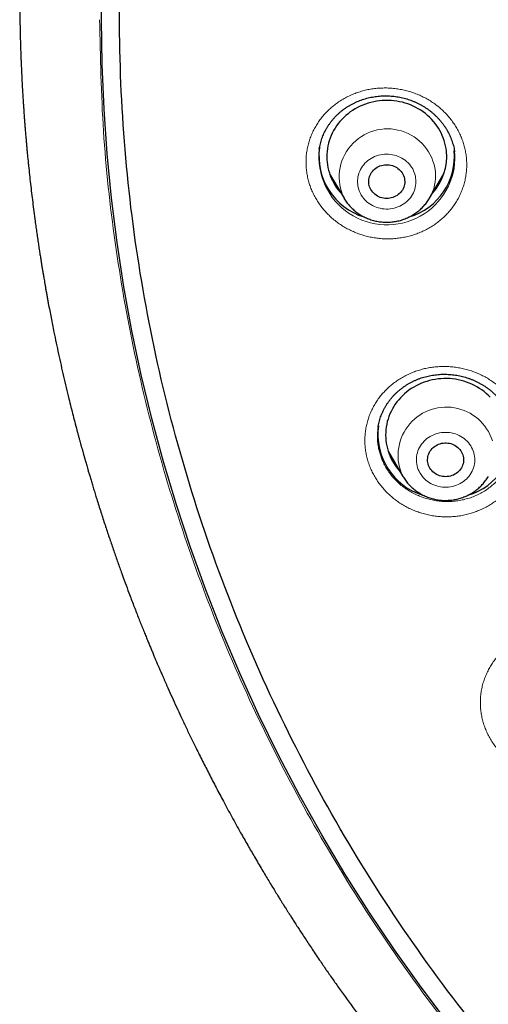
# Model space of a CAD drawing. Header units: millimetres. Extents: x 8 to 436, y 12 to 764.
# Tile 463 of 656: x 185 to 196, y 685 to 710. Entities that reach past the tile are written whole.
import ezdxf

# ---------------------------------------------------------------- set-up
doc = ezdxf.new("R2010")
doc.units = ezdxf.units.MM

msp = doc.modelspace()

# ---------------------------------------------------------------- linework, layer by layer
at = {"color": 7, "linetype": 'Continuous', "lineweight": 30}
for p, q in [((191.999, 706.718), (191.998, 706.714)), ((195.382, 706.65), (195.382, 706.654)), ((192.256, 706.096), (192.616, 705.487)), ((194.755, 705.487), (195.115, 706.096)), ((194.755, 705.487), (194.754, 705.485)), ((193.729, 699.141), (194.088, 698.531))]:
    msp.add_line(p, q, dxfattribs=at)
at = {"color": 252, "linetype": 'Continuous', "lineweight": 0}
for p, q in [((195.393, 706.58), (195.382, 706.65)), ((192.429, 705.804), (192.359, 705.869)), ((194.754, 705.485), (194.738, 705.458)), ((193.9, 698.85), (193.831, 698.914))]:
    msp.add_line(p, q, dxfattribs=at)
at = {"color": 7, "linetype": 'Continuous', "lineweight": 30, "flags": 128}
for points in [[(195.23, 684.847), (194.543, 685.76), (193.882, 686.69), (193.248, 687.635), (192.639, 688.596), (192.058, 689.572), (191.504, 690.561), (190.977, 691.564), (190.479, 692.579), (190.01, 693.607), (189.569, 694.645), (189.157, 695.694), (188.774, 696.753), (188.422, 697.821), (188.099, 698.897), (187.806, 699.981), (187.543, 701.071), (187.311, 702.168), (187.11, 703.27), (186.939, 704.376), (186.799, 705.486), (186.69, 706.6), (186.612, 707.716), (186.566, 708.833), (186.55, 709.951), (186.566, 711.069)], [(195.178, 706.663), (195.169, 706.73), (195.157, 706.797), (195.141, 706.864), (195.122, 706.93), (195.1, 706.994), (195.074, 707.058), (195.045, 707.12), (195.013, 707.181), (194.977, 707.241), (194.939, 707.299), (194.898, 707.355), (194.853, 707.409), (194.807, 707.461), (194.757, 707.511), (194.705, 707.558), (194.651, 707.603), (194.594, 707.646), (194.536, 707.686), (194.475, 707.723), (194.412, 707.757), (194.348, 707.789), (194.282, 707.818), (194.215, 707.843), (194.147, 707.866), (194.077, 707.885), (194.007, 707.901), (193.936, 707.914), (193.864, 707.924), (193.792, 707.93), (193.719, 707.934), (193.647, 707.934), (193.574, 707.93), (193.502, 707.923), (193.431, 707.913), (193.359, 707.9), (193.289, 707.884), (193.22, 707.864), (193.151, 707.842), (193.084, 707.816), (193.019, 707.787), (192.954, 707.755), (192.892, 707.721), (192.831, 707.683), (192.773, 707.643), (192.716, 707.6), (192.662, 707.555), (192.61, 707.507), (192.561, 707.458), (192.514, 707.405), (192.471, 707.351), (192.429, 707.295), (192.391, 707.237), (192.356, 707.178), (192.324, 707.116), (192.295, 707.054), (192.27, 706.99), (192.247, 706.925), (192.228, 706.86), (192.213, 706.793), (192.201, 706.726), (192.192, 706.658), (192.187, 706.59), (192.185, 706.522), (192.187, 706.454), (192.193, 706.386), (192.201, 706.319), (192.214, 706.252), (192.23, 706.185), (192.249, 706.119), (192.271, 706.055), (192.297, 705.991), (192.326, 705.929), (192.358, 705.867), (192.394, 705.808), (192.432, 705.75), (192.473, 705.694), (192.517, 705.64), (192.541, 705.613)], [(194.133, 705.943), (194.135, 705.906), (194.134, 705.869), (194.129, 705.832), (194.121, 705.795), (194.109, 705.759), (194.094, 705.725), (194.076, 705.691), (194.054, 705.66), (194.03, 705.63), (194.003, 705.603), (193.974, 705.577), (193.942, 705.555), (193.908, 705.535), (193.873, 705.518), (193.836, 705.504), (193.798, 705.493), (193.759, 705.485), (193.72, 705.48), (193.68, 705.479), (193.64, 705.481), (193.601, 705.487), (193.562, 705.495), (193.524, 705.507), (193.488, 705.522), (193.453, 705.54), (193.42, 705.561), (193.389, 705.584), (193.36, 705.61), (193.334, 705.638), (193.31, 705.668), (193.29, 705.701), (193.272, 705.734), (193.258, 705.769), (193.247, 705.805), (193.24, 705.842), (193.236, 705.879), (193.236, 705.917), (193.239, 705.954), (193.245, 705.991), (193.255, 706.027), (193.269, 706.062), (193.286, 706.096), (193.305, 706.129), (193.328, 706.159), (193.354, 706.188), (193.382, 706.214), (193.413, 706.238), (193.445, 706.26), (193.48, 706.278), (193.516, 706.294), (193.554, 706.306), (193.592, 706.316), (193.631, 706.322), (193.671, 706.325), (193.711, 706.324), (193.75, 706.32), (193.79, 706.313), (193.828, 706.303), (193.865, 706.29), (193.901, 706.273), (193.935, 706.254), (193.967, 706.232), (193.997, 706.207), (194.024, 706.18), (194.049, 706.151), (194.071, 706.12), (194.09, 706.087), (194.106, 706.052), (194.118, 706.017), (194.128, 705.98), (194.133, 705.943)], [(196.276, 700.508), (196.226, 700.558), (196.174, 700.605), (196.12, 700.65), (196.063, 700.692), (196.004, 700.732), (195.943, 700.769), (195.881, 700.804), (195.816, 700.835), (195.751, 700.863), (195.683, 700.889), (195.615, 700.911), (195.545, 700.93), (195.475, 700.946), (195.404, 700.959), (195.332, 700.969), (195.26, 700.975), (195.187, 700.978), (195.115, 700.977), (195.042, 700.974), (194.97, 700.967), (194.899, 700.957), (194.827, 700.943), (194.757, 700.927), (194.688, 700.907), (194.62, 700.884), (194.553, 700.858), (194.487, 700.829), (194.423, 700.797), (194.361, 700.763), (194.3, 700.725), (194.242, 700.685), (194.185, 700.642), (194.131, 700.596), (194.08, 700.549), (194.031, 700.498), (193.984, 700.446), (193.94, 700.392), (193.899, 700.336), (193.861, 700.278), (193.826, 700.218), (193.795, 700.157), (193.766, 700.094), (193.741, 700.03), (193.718, 699.965), (193.7, 699.9), (193.684, 699.833), (193.673, 699.766), (193.664, 699.698), (193.659, 699.63), (193.658, 699.562), (193.66, 699.494), (193.665, 699.426), (193.675, 699.359), (193.687, 699.291), (193.703, 699.225), (193.722, 699.159), (193.745, 699.095), (193.771, 699.031), (193.8, 698.969), (193.833, 698.908), (193.868, 698.848), (193.907, 698.791), (193.948, 698.735), (193.993, 698.681), (194.013, 698.657)], [(195.588, 699.069), (195.598, 699.033), (195.605, 698.996), (195.608, 698.958), (195.607, 698.921), (195.603, 698.884), (195.595, 698.847), (195.584, 698.811), (195.57, 698.776), (195.552, 698.743), (195.532, 698.711), (195.508, 698.681), (195.482, 698.652), (195.453, 698.627), (195.422, 698.603), (195.388, 698.583), (195.353, 698.565), (195.317, 698.55), (195.279, 698.539), (195.24, 698.53), (195.201, 698.525), (195.161, 698.523), (195.121, 698.525), (195.082, 698.529), (195.043, 698.537), (195.005, 698.548), (194.968, 698.563), (194.933, 698.58), (194.899, 698.6), (194.868, 698.623), (194.838, 698.648), (194.812, 698.676), (194.787, 698.706), (194.766, 698.738), (194.748, 698.771), (194.733, 698.806), (194.722, 698.841), (194.714, 698.878), (194.709, 698.915), (194.708, 698.953), (194.71, 698.99), (194.716, 699.027), (194.725, 699.063), (194.738, 699.099), (194.754, 699.133), (194.773, 699.166), (194.795, 699.197), (194.82, 699.226), (194.848, 699.253), (194.878, 699.277), (194.91, 699.299), (194.945, 699.318), (194.98, 699.335), (195.018, 699.348), (195.056, 699.358), (195.095, 699.365), (195.135, 699.368), (195.175, 699.369), (195.214, 699.366), (195.254, 699.359), (195.292, 699.35), (195.329, 699.337), (195.366, 699.321), (195.4, 699.302), (195.433, 699.281), (195.463, 699.257), (195.491, 699.23), (195.516, 699.201), (195.539, 699.171), (195.559, 699.138), (195.575, 699.104), (195.588, 699.069)]]:
    msp.add_lwpolyline(points, dxfattribs=at)
at = {"color": 252, "linetype": 'Continuous', "lineweight": 0, "flags": 128}
for points in [[(192.958, 705.835), (192.965, 705.788), (192.975, 705.741), (192.989, 705.696), (193.006, 705.651), (193.026, 705.607), (193.049, 705.565), (193.075, 705.525), (193.104, 705.486), (193.136, 705.45), (193.171, 705.415), (193.208, 705.383), (193.247, 705.353), (193.288, 705.326), (193.331, 705.302), (193.376, 705.28), (193.423, 705.261), (193.47, 705.246), (193.519, 705.234), (193.568, 705.224), (193.618, 705.218), (193.669, 705.216), (193.719, 705.216), (193.77, 705.22), (193.819, 705.227), (193.869, 705.238), (193.917, 705.251), (193.964, 705.268), (194.01, 705.287), (194.054, 705.31), (194.097, 705.335), (194.138, 705.363), (194.176, 705.394), (194.212, 705.427), (194.246, 705.462), (194.277, 705.499), (194.305, 705.539), (194.33, 705.58), (194.352, 705.622), (194.371, 705.666), (194.387, 705.711), (194.399, 705.757), (194.408, 705.804), (194.414, 705.851), (194.416, 705.898), (194.414, 705.946), (194.409, 705.993), (194.401, 706.04), (194.389, 706.086), (194.374, 706.131), (194.356, 706.175), (194.334, 706.218), (194.309, 706.259), (194.282, 706.299), (194.251, 706.336), (194.218, 706.372), (194.182, 706.405), (194.144, 706.436), (194.104, 706.465), (194.061, 706.491), (194.017, 706.513), (193.971, 706.534), (193.924, 706.551), (193.876, 706.565), (193.827, 706.575), (193.777, 706.583), (193.727, 706.587), (193.677, 706.588), (193.626, 706.586), (193.576, 706.581), (193.527, 706.572), (193.478, 706.56), (193.43, 706.545), (193.383, 706.527), (193.338, 706.506), (193.295, 706.482), (193.253, 706.455), (193.214, 706.426), (193.176, 706.394), (193.141, 706.36), (193.109, 706.324), (193.079, 706.285), (193.053, 706.245), (193.029, 706.203), (193.008, 706.16), (192.991, 706.115), (192.977, 706.07), (192.966, 706.024), (192.959, 705.977), (192.956, 705.929), (192.955, 705.882), (192.958, 705.835)], [(194.459, 698.747), (194.475, 698.702), (194.495, 698.658), (194.517, 698.616), (194.543, 698.575), (194.572, 698.536), (194.603, 698.499), (194.637, 698.464), (194.674, 698.432), (194.713, 698.402), (194.754, 698.374), (194.797, 698.349), (194.842, 698.327), (194.888, 698.308), (194.935, 698.292), (194.984, 698.279), (195.033, 698.27), (195.083, 698.263), (195.133, 698.26), (195.184, 698.26), (195.234, 698.263), (195.284, 698.27), (195.333, 698.28), (195.382, 698.293), (195.429, 698.309), (195.475, 698.328), (195.52, 698.35), (195.563, 698.375), (195.604, 698.403), (195.643, 698.433), (195.679, 698.465), (195.713, 698.5), (195.745, 698.537), (195.773, 698.577), (195.799, 698.617), (195.822, 698.66), (195.841, 698.703), (195.857, 698.748), (195.87, 698.794), (195.88, 698.841), (195.886, 698.888), (195.888, 698.935), (195.887, 698.982), (195.883, 699.03), (195.875, 699.076), (195.864, 699.123), (195.849, 699.168), (195.831, 699.212), (195.81, 699.255), (195.786, 699.297), (195.758, 699.337), (195.728, 699.375), (195.696, 699.411), (195.66, 699.444), (195.622, 699.476), (195.582, 699.505), (195.54, 699.531), (195.497, 699.554), (195.451, 699.575), (195.404, 699.592), (195.356, 699.607), (195.307, 699.618), (195.258, 699.626), (195.207, 699.631), (195.157, 699.632), (195.107, 699.631), (195.056, 699.626), (195.007, 699.618), (194.958, 699.606), (194.91, 699.592), (194.863, 699.574), (194.818, 699.554), (194.774, 699.53), (194.732, 699.504), (194.692, 699.475), (194.654, 699.443), (194.619, 699.409), (194.586, 699.373), (194.556, 699.335), (194.529, 699.295), (194.505, 699.254), (194.484, 699.211), (194.466, 699.166), (194.451, 699.121), (194.44, 699.075), (194.433, 699.028), (194.428, 698.981), (194.427, 698.933), (194.43, 698.886), (194.436, 698.839), (194.446, 698.793), (194.459, 698.747)]]:
    msp.add_lwpolyline(points, dxfattribs=at)
at = {"color": 252, "linetype": 'Continuous', "lineweight": 0}
for centre, radius, start, end in [((193.703, 706.013), 1.208, 6.7998, 205.8251), ((193.691, 706.523), 1.703, 173.5681, 1.9168), ((193.816, 706.044), 1.093, 329.3193, 5.8753), ((195.176, 699.056), 1.208, 17.5743, 205.827)]:
    msp.add_arc(centre, radius, start, end, dxfattribs=at)
at = {"color": 7, "linetype": 'Continuous', "lineweight": 30}
for centre, radius, start, end in [((193.581, 706.542), 1.592, 172.3155, 253.1296), ((193.784, 706.547), 1.598, 286.9328, 4.8171), ((193.83, 706.528), 1.355, 317.5461, 5.7207), ((195.054, 699.586), 1.593, 172.3451, 253.0366), ((195.258, 699.589), 1.597, 286.5746, 5.6595)]:
    msp.add_arc(centre, radius, start, end, dxfattribs=at)
for points, knots in [([(228.82, 667.839), (227.618, 667.945), (225.213, 668.158), (221.655, 668.822), (218.163, 669.733), (214.788, 670.9), (211.549, 672.303), (208.463, 673.927), (205.522, 675.774), (202.745, 677.831), (200.147, 680.088), (197.747, 682.528), (195.557, 685.138), (193.592, 687.902), (191.863, 690.802), (190.383, 693.82), (189.158, 696.939), (188.198, 700.138), (187.508, 703.397), (187.093, 706.698), (186.954, 710.019), (187.093, 713.34), (187.508, 716.641), (188.198, 719.901), (189.158, 723.1), (190.383, 726.218), (191.863, 729.236), (193.592, 732.136), (195.557, 734.9), (197.747, 737.51), (200.147, 739.951), (202.745, 742.207), (205.522, 744.265), (208.463, 746.111), (211.549, 747.735), (214.762, 749.127), (218.08, 750.277), (221.484, 751.179), (224.953, 751.828), (228.466, 752.218), (232, 752.349), (235.534, 752.218), (239.047, 751.828), (242.516, 751.179), (245.92, 750.277), (249.238, 749.127), (252.451, 747.735), (255.537, 746.111), (258.478, 744.265), (261.255, 742.207), (263.853, 739.951), (266.253, 737.51), (268.443, 734.9), (270.408, 732.136), (272.137, 729.236), (273.617, 726.218), (274.842, 723.1), (275.802, 719.901), (276.492, 716.641), (276.907, 713.34), (277.046, 710.019), (276.907, 706.698), (276.492, 703.397), (275.802, 700.138), (274.842, 696.939), (273.617, 693.82), (272.137, 690.802), (270.408, 687.902), (268.443, 685.138), (266.253, 682.528), (263.853, 680.088), (261.255, 677.831), (258.478, 675.774), (255.537, 673.927), (252.451, 672.303), (249.212, 670.9), (245.837, 669.733), (242.345, 668.822), (238.787, 668.158), (236.382, 667.945), (235.18, 667.839)], [0, 0, 0, 0, 0.013106, 0.026212, 0.039318, 0.052424, 0.065212, 0.078, 0.090788, 0.103576, 0.116364, 0.129151, 0.141939, 0.154727, 0.167515, 0.180303, 0.193091, 0.205879, 0.218667, 0.231454, 0.244242, 0.25703, 0.269818, 0.282606, 0.295394, 0.308182, 0.32097, 0.333758, 0.346545, 0.359333, 0.372121, 0.384909, 0.397697, 0.410485, 0.423273, 0.436061, 0.448848, 0.461636, 0.474424, 0.487212, 0.5, 0.512788, 0.525576, 0.538364, 0.551152, 0.563939, 0.576727, 0.589515, 0.602303, 0.615091, 0.627879, 0.640667, 0.653455, 0.666242, 0.67903, 0.691818, 0.704606, 0.717394, 0.730182, 0.74297, 0.755758, 0.768546, 0.781333, 0.794121, 0.806909, 0.819697, 0.832485, 0.845273, 0.858061, 0.870849, 0.883636, 0.896424, 0.909212, 0.922, 0.934788, 0.947576, 0.960682, 0.973788, 0.986894, 1, 1, 1, 1]), ([(184.502, 710.809), (184.502, 710.793), (184.502, 710.759), (184.501, 710.704), (184.501, 710.643), (184.501, 710.579), (184.502, 710.511), (184.502, 710.44), (184.502, 710.367), (184.503, 710.297), (184.503, 710.219), (184.504, 710.135), (184.505, 710.046), (184.506, 709.972), (184.507, 709.912), (184.508, 709.866), (184.509, 709.828), (184.51, 709.791), (184.51, 709.751), (184.511, 709.704), (184.513, 709.646), (184.514, 709.576), (184.516, 709.499), (184.518, 709.419), (184.521, 709.34), (184.523, 709.262), (184.526, 709.172), (184.53, 709.07), (184.534, 708.956), (184.539, 708.836), (184.545, 708.707), (184.551, 708.564), (184.559, 708.412), (184.568, 708.251), (184.577, 708.081), (184.587, 707.933), (184.595, 707.812), (184.601, 707.724), (184.606, 707.646), (184.611, 707.577), (184.615, 707.518), (184.619, 707.469), (184.622, 707.429), (184.624, 707.399), (184.626, 707.372), (184.628, 707.344), (184.631, 707.31), (184.634, 707.27), (184.638, 707.223), (184.642, 707.167), (184.648, 707.104), (184.654, 707.033), (184.661, 706.953), (184.668, 706.864), (184.677, 706.765), (184.687, 706.657), (184.698, 706.542), (184.71, 706.42), (184.734, 706.188), (184.771, 705.842), (184.826, 705.382), (184.873, 705.022), (184.908, 704.764), (184.93, 704.611), (184.952, 704.459), (184.974, 704.314), (184.994, 704.179), (185.013, 704.056), (185.029, 703.958), (185.041, 703.881), (185.05, 703.824), (185.059, 703.772), (185.066, 703.726), (185.072, 703.689), (185.077, 703.662), (185.08, 703.644), (185.083, 703.627), (185.086, 703.608), (185.091, 703.579), (185.098, 703.537), (185.107, 703.481), (185.119, 703.414), (185.132, 703.336), (185.148, 703.248), (185.164, 703.154), (185.182, 703.056), (185.2, 702.957), (185.234, 702.772), (185.286, 702.5), (185.37, 702.077), (185.473, 701.587), (185.598, 701.031), (185.72, 700.518), (185.838, 700.052), (185.918, 699.743), (185.971, 699.547), (185.993, 699.465), (186.014, 699.388), (186.033, 699.317), (186.052, 699.249), (186.07, 699.185), (186.087, 699.126), (186.1, 699.078), (186.11, 699.044), (186.116, 699.021), (186.12, 699.006), (186.125, 698.991), (186.13, 698.971), (186.138, 698.943), (186.15, 698.904), (186.163, 698.855), (186.18, 698.798), (186.199, 698.733), (186.221, 698.656), (186.248, 698.565), (186.279, 698.46), (186.313, 698.345), (186.351, 698.222), (186.389, 698.096), (186.45, 697.9), (186.532, 697.641), (186.635, 697.32), (186.739, 697.01), (186.841, 696.711), (186.941, 696.422), (187.041, 696.144), (187.138, 695.876), (187.223, 695.649), (187.294, 695.46), (187.352, 695.308), (187.409, 695.16), (187.465, 695.017), (187.52, 694.878), (187.573, 694.745), (187.625, 694.617), (187.673, 694.498), (187.718, 694.387), (187.76, 694.286), (187.801, 694.188), (187.84, 694.095), (187.876, 694.008), (187.908, 693.933), (187.933, 693.874), (187.953, 693.829), (187.967, 693.795), (187.978, 693.769), (187.988, 693.747), (187.997, 693.725), (188.01, 693.696), (188.025, 693.66), (188.045, 693.616), (188.067, 693.564), (188.093, 693.505), (188.12, 693.442), (188.149, 693.376), (188.179, 693.31), (188.233, 693.188), (188.314, 693.008), (188.423, 692.768), (188.538, 692.521), (188.658, 692.266), (188.784, 692.003), (188.924, 691.718), (189.077, 691.41), (189.244, 691.081), (189.418, 690.745), (189.607, 690.39), (189.81, 690.015), (189.985, 689.701), (190.118, 689.465), (190.206, 689.311), (190.292, 689.161), (190.381, 689.009), (190.47, 688.856), (190.562, 688.702), (190.649, 688.556), (190.731, 688.419), (190.809, 688.291), (190.873, 688.187), (190.922, 688.107), (190.958, 688.049), (190.99, 687.998), (191.017, 687.954), (191.038, 687.92), (191.055, 687.892), (191.071, 687.867), (191.089, 687.838), (191.111, 687.803), (191.137, 687.761), (191.169, 687.711), (191.208, 687.649), (191.254, 687.577), (191.305, 687.497), (191.362, 687.408), (191.424, 687.311), (191.493, 687.205), (191.567, 687.092), (191.646, 686.97), (191.732, 686.841), (191.824, 686.703), (191.922, 686.557), (192.046, 686.374), (192.195, 686.157), (192.367, 685.909), (192.615, 685.558), (192.941, 685.107), (193.349, 684.559), (193.68, 684.129), (193.93, 683.811), (194.096, 683.602), (194.263, 683.395), (194.431, 683.189), (194.597, 682.988), (194.764, 682.788), (194.929, 682.592), (195.092, 682.401), (195.25, 682.219), (195.372, 682.078), (195.461, 681.977), (195.518, 681.912), (195.574, 681.849), (195.629, 681.787), (195.681, 681.729), (195.729, 681.675), (195.771, 681.628), (195.807, 681.588), (195.837, 681.555), (195.86, 681.53), (195.877, 681.511), (195.893, 681.493), (195.912, 681.472), (195.934, 681.448), (195.964, 681.415), (196.002, 681.373), (196.051, 681.319), (196.107, 681.258), (196.171, 681.189), (196.243, 681.111), (196.324, 681.024), (196.412, 680.93), (196.508, 680.827), (196.604, 680.726), (196.699, 680.626), (196.792, 680.529), (196.89, 680.428), (196.992, 680.322), (197.17, 680.14), (197.42, 679.886), (197.744, 679.566), (198.111, 679.209), (198.523, 678.818), (198.98, 678.396), (199.436, 677.985), (199.893, 677.586), (200.348, 677.197), (200.803, 676.82), (201.182, 676.513), (201.483, 676.274), (201.702, 676.102), (201.912, 675.939), (202.113, 675.785), (202.304, 675.64), (202.482, 675.506), (202.649, 675.383), (202.802, 675.27), (202.947, 675.164), (203.084, 675.065), (203.196, 674.984), (203.285, 674.92), (203.354, 674.871), (203.417, 674.826), (203.474, 674.786), (203.522, 674.752), (203.561, 674.724), (203.592, 674.702), (203.617, 674.685), (203.639, 674.67), (203.662, 674.653), (203.689, 674.634), (203.726, 674.609), (203.772, 674.577), (203.83, 674.537), (203.897, 674.49), (203.974, 674.437), (204.061, 674.377), (204.158, 674.311), (204.265, 674.238), (204.382, 674.159), (204.509, 674.074), (204.646, 673.983), (204.793, 673.885), (204.947, 673.784), (205.108, 673.68), (205.275, 673.572), (205.451, 673.46), (205.636, 673.343), (205.831, 673.221), (206.036, 673.094), (206.25, 672.963), (206.477, 672.826), (206.719, 672.681), (206.975, 672.531), (207.242, 672.376), (207.519, 672.217), (207.809, 672.054), (208.109, 671.888), (208.421, 671.718), (208.744, 671.546), (209.079, 671.37), (209.426, 671.191), (209.784, 671.011), (210.119, 670.845), (210.334, 670.741), (210.426, 670.697)], [0, 0, 0, 0, 0.000894, 0.001956, 0.003195, 0.004397, 0.005735, 0.007208, 0.008683, 0.010087, 0.01142, 0.013371, 0.015146, 0.016745, 0.01782, 0.018734, 0.019488, 0.020154, 0.020952, 0.021897, 0.022989, 0.024447, 0.026067, 0.027679, 0.029265, 0.030824, 0.032356, 0.034708, 0.036995, 0.039236, 0.04192, 0.044789, 0.047842, 0.05108, 0.054503, 0.05811, 0.060052, 0.061825, 0.063405, 0.064791, 0.065984, 0.066967, 0.067763, 0.068373, 0.068811, 0.069406, 0.070057, 0.070861, 0.071822, 0.072941, 0.074216, 0.075649, 0.07724, 0.079074, 0.081082, 0.083262, 0.085614, 0.088108, 0.09063, 0.099764, 0.109103, 0.118645, 0.121741, 0.124858, 0.127995, 0.130996, 0.133746, 0.136246, 0.138495, 0.139756, 0.140921, 0.141992, 0.142965, 0.143764, 0.144245, 0.144597, 0.144898, 0.145281, 0.145748, 0.146682, 0.147835, 0.149208, 0.1508, 0.152612, 0.154589, 0.156612, 0.158641, 0.160676, 0.167996, 0.175394, 0.186756, 0.19827, 0.209853, 0.218584, 0.22735, 0.229108, 0.230852, 0.232473, 0.233949, 0.235279, 0.236737, 0.237967, 0.23897, 0.239745, 0.240131, 0.240419, 0.240654, 0.241061, 0.24167, 0.242449, 0.243507, 0.244715, 0.246073, 0.247582, 0.249574, 0.251778, 0.254196, 0.256825, 0.259519, 0.262184, 0.269177, 0.275959, 0.282529, 0.288887, 0.295034, 0.30097, 0.306694, 0.312207, 0.315564, 0.318838, 0.322028, 0.325127, 0.328076, 0.331024, 0.333787, 0.336365, 0.338758, 0.340966, 0.34299, 0.345137, 0.347028, 0.348662, 0.350039, 0.3509, 0.351617, 0.352233, 0.352585, 0.353058, 0.353689, 0.354479, 0.355447, 0.35658, 0.357878, 0.359297, 0.360737, 0.362194, 0.363667, 0.368759, 0.374039, 0.379506, 0.385161, 0.391003, 0.397004, 0.40423, 0.411621, 0.419176, 0.426896, 0.435738, 0.444787, 0.448398, 0.451974, 0.455417, 0.458725, 0.462487, 0.466059, 0.46944, 0.472631, 0.47563, 0.478439, 0.479885, 0.48127, 0.482489, 0.483499, 0.484334, 0.484938, 0.48541, 0.486126, 0.486958, 0.487929, 0.489041, 0.490547, 0.492251, 0.494154, 0.496255, 0.498555, 0.501053, 0.50375, 0.506645, 0.509739, 0.513031, 0.516521, 0.52021, 0.526226, 0.532237, 0.538238, 0.551838, 0.565383, 0.578876, 0.584161, 0.589439, 0.594708, 0.599969, 0.605183, 0.610223, 0.615407, 0.620382, 0.625146, 0.6297, 0.631431, 0.63313, 0.634797, 0.636431, 0.638027, 0.639468, 0.640704, 0.641737, 0.642653, 0.643313, 0.643766, 0.644211, 0.644739, 0.645386, 0.646152, 0.647365, 0.648791, 0.650431, 0.652285, 0.654391, 0.656719, 0.659269, 0.66204, 0.665032, 0.667538, 0.670181, 0.672961, 0.675877, 0.678914, 0.687963, 0.69693, 0.705815, 0.718193, 0.73041, 0.742464, 0.754357, 0.766088, 0.777658, 0.789065, 0.79476, 0.800203, 0.805394, 0.810334, 0.815022, 0.819459, 0.823412, 0.827141, 0.830646, 0.833928, 0.836987, 0.838722, 0.840376, 0.841915, 0.843269, 0.844435, 0.845413, 0.846059, 0.846641, 0.847166, 0.847657, 0.848291, 0.849103, 0.850242, 0.85161, 0.853209, 0.855036, 0.857094, 0.859381, 0.861899, 0.864645, 0.867622, 0.870828, 0.874264, 0.87793, 0.881588, 0.88545, 0.889515, 0.893783, 0.898255, 0.90293, 0.907808, 0.91289, 0.918431, 0.924195, 0.930183, 0.936393, 0.942827, 0.949483, 0.956363, 0.963465, 0.97079, 0.978339, 0.98611, 0.994104, 1, 1, 1, 1]), ([(191.997, 706.714), (191.997, 706.715), (192, 706.739), (192.009, 706.784), (192.024, 706.85), (192.042, 706.915), (192.063, 706.98), (192.086, 707.043), (192.113, 707.106), (192.143, 707.167), (192.175, 707.227), (192.211, 707.285), (192.249, 707.342), (192.289, 707.397), (192.332, 707.451), (192.378, 707.503), (192.426, 707.553), (192.476, 707.601), (192.528, 707.647), (192.583, 707.691), (192.639, 707.732), (192.697, 707.771), (192.758, 707.808), (192.819, 707.843), (192.883, 707.875), (192.948, 707.904), (193.014, 707.93), (193.081, 707.954), (193.149, 707.976), (193.219, 707.994), (193.29, 708.01), (193.361, 708.024), (193.432, 708.034), (193.504, 708.041), (193.576, 708.046), (193.648, 708.047), (193.721, 708.046), (193.793, 708.042), (193.866, 708.035), (193.939, 708.025), (194.011, 708.013), (194.082, 707.997), (194.152, 707.979), (194.221, 707.959), (194.289, 707.935), (194.356, 707.909), (194.422, 707.88), (194.488, 707.849), (194.552, 707.815), (194.614, 707.778), (194.674, 707.739), (194.733, 707.699), (194.789, 707.656), (194.843, 707.611), (194.895, 707.563), (194.946, 707.514), (194.994, 707.462), (195.04, 707.409), (195.084, 707.354), (195.125, 707.297), (195.163, 707.239), (195.199, 707.18), (195.231, 707.12), (195.262, 707.058), (195.289, 706.995), (195.313, 706.931), (195.335, 706.867), (195.353, 706.801), (195.369, 706.735), (195.379, 706.684), (195.383, 706.656), (195.384, 706.65)], [0, 0, 0, 0, 0.000774, 0.015817, 0.030859, 0.045895, 0.060922, 0.075909, 0.090914, 0.105905, 0.120885, 0.13586, 0.150835, 0.165814, 0.180804, 0.1958, 0.210732, 0.225621, 0.240494, 0.255356, 0.270211, 0.285063, 0.299916, 0.314775, 0.329638, 0.344476, 0.359194, 0.373976, 0.388804, 0.403658, 0.418518, 0.433356, 0.44815, 0.46288, 0.477544, 0.4922, 0.506921, 0.521724, 0.536578, 0.55145, 0.566299, 0.581089, 0.595785, 0.610376, 0.624989, 0.639695, 0.654491, 0.669346, 0.684228, 0.699099, 0.713921, 0.728663, 0.7433, 0.757938, 0.772692, 0.78751, 0.802376, 0.817269, 0.832172, 0.847061, 0.861919, 0.876728, 0.891515, 0.906422, 0.921312, 0.936209, 0.95112, 0.966052, 0.981012, 0.996007, 1, 1, 1, 1]), ([(192.429, 705.803), (192.415, 705.816), (192.39, 705.838), (192.367, 705.861), (192.358, 705.87)], [0, 0, 0, 0, 0.605587, 1, 1, 1, 1]), ([(195.002, 705.852), (194.992, 705.842), (194.969, 705.818), (194.944, 705.795), (194.929, 705.782)], [0, 0, 0, 0, 0.424371, 1, 1, 1, 1]), ([(192.616, 705.487), (192.62, 705.479), (192.635, 705.454), (192.662, 705.414), (192.697, 705.365), (192.735, 705.318), (192.776, 705.273), (192.819, 705.23), (192.864, 705.189), (192.911, 705.15), (192.961, 705.113), (193.012, 705.079), (193.065, 705.048), (193.119, 705.019), (193.175, 704.993), (193.232, 704.969), (193.291, 704.949), (193.35, 704.931), (193.41, 704.916), (193.471, 704.904), (193.533, 704.895), (193.595, 704.889), (193.657, 704.886), (193.72, 704.887), (193.782, 704.89), (193.844, 704.896), (193.906, 704.905), (193.967, 704.917), (194.027, 704.933), (194.087, 704.951), (194.145, 704.972), (194.202, 704.996), (194.258, 705.022), (194.313, 705.052), (194.366, 705.084), (194.417, 705.118), (194.466, 705.155), (194.513, 705.194), (194.558, 705.236), (194.601, 705.28), (194.642, 705.325), (194.68, 705.373), (194.715, 705.423), (194.74, 705.46), (194.752, 705.481), (194.754, 705.485)], [0, 0, 0, 0, 0.0102, 0.033936, 0.057696, 0.081482, 0.105293, 0.129132, 0.152998, 0.176891, 0.200811, 0.224758, 0.24873, 0.272726, 0.296747, 0.320789, 0.344852, 0.368933, 0.393032, 0.417147, 0.441274, 0.465414, 0.489562, 0.513719, 0.53788, 0.562045, 0.58621, 0.610373, 0.634532, 0.658685, 0.68283, 0.706964, 0.731085, 0.755191, 0.779279, 0.803349, 0.827397, 0.851422, 0.875423, 0.899397, 0.923345, 0.947265, 0.971156, 0.995019, 1, 1, 1, 1]), ([(193.47, 699.76), (193.471, 699.77), (193.476, 699.801), (193.487, 699.855), (193.503, 699.92), (193.522, 699.985), (193.544, 700.048), (193.57, 700.111), (193.598, 700.173), (193.629, 700.233), (193.662, 700.293), (193.699, 700.35), (193.738, 700.406), (193.779, 700.461), (193.823, 700.513), (193.87, 700.564), (193.919, 700.613), (193.97, 700.66), (194.023, 700.705), (194.079, 700.748), (194.136, 700.788), (194.195, 700.826), (194.255, 700.862), (194.318, 700.895), (194.382, 700.926), (194.448, 700.954), (194.515, 700.98), (194.583, 701.003), (194.651, 701.023), (194.721, 701.04), (194.791, 701.055), (194.862, 701.066), (194.934, 701.075), (195.006, 701.082), (195.079, 701.085), (195.152, 701.086), (195.225, 701.083), (195.297, 701.078), (195.369, 701.07), (195.44, 701.06), (195.511, 701.046), (195.582, 701.03), (195.652, 701.01), (195.722, 700.988), (195.791, 700.964), (195.858, 700.937), (195.923, 700.907), (195.987, 700.875), (196.049, 700.84), (196.11, 700.803), (196.17, 700.764), (196.228, 700.722), (196.284, 700.678), (196.338, 700.632), (196.39, 700.584), (196.439, 700.534), (196.486, 700.482), (196.531, 700.429), (196.573, 700.374), (196.613, 700.317), (196.65, 700.259), (196.685, 700.199), (196.716, 700.138), (196.745, 700.076), (196.771, 700.013), (196.79, 699.963), (196.799, 699.935), (196.801, 699.928)], [0, 0, 0, 0, 0.006806, 0.022685, 0.038557, 0.054425, 0.070295, 0.086169, 0.102054, 0.117952, 0.133859, 0.149698, 0.165492, 0.181268, 0.197032, 0.212788, 0.228539, 0.244288, 0.260041, 0.275791, 0.291524, 0.307119, 0.322777, 0.33848, 0.354207, 0.369936, 0.385637, 0.40129, 0.416872, 0.432388, 0.447884, 0.463446, 0.479093, 0.494791, 0.510505, 0.526192, 0.541813, 0.557335, 0.572749, 0.588185, 0.603708, 0.619323, 0.634999, 0.6507, 0.666386, 0.682018, 0.697562, 0.712995, 0.728433, 0.743981, 0.759596, 0.775256, 0.790943, 0.806637, 0.822312, 0.83795, 0.853535, 0.869092, 0.884774, 0.90044, 0.916112, 0.931799, 0.947508, 0.963249, 0.979029, 0.994858, 1, 1, 1, 1]), ([(193.901, 698.849), (193.888, 698.86), (193.864, 698.881), (193.841, 698.904), (193.83, 698.915)], [0, 0, 0, 0, 0.5127954, 1, 1, 1, 1]), ([(194.089, 698.53), (194.093, 698.523), (194.107, 698.498), (194.134, 698.458), (194.17, 698.409), (194.208, 698.362), (194.248, 698.317), (194.291, 698.274), (194.336, 698.233), (194.384, 698.194), (194.433, 698.158), (194.484, 698.124), (194.537, 698.092), (194.591, 698.063), (194.647, 698.037), (194.704, 698.014), (194.763, 697.993), (194.822, 697.975), (194.882, 697.96), (194.944, 697.948), (195.005, 697.939), (195.067, 697.933), (195.129, 697.93), (195.192, 697.931), (195.254, 697.934), (195.316, 697.94), (195.378, 697.949), (195.439, 697.962), (195.499, 697.977), (195.559, 697.995), (195.617, 698.016), (195.675, 698.04), (195.731, 698.066), (195.785, 698.096), (195.838, 698.128), (195.889, 698.162), (195.938, 698.199), (195.986, 698.238), (196.031, 698.28), (196.074, 698.324), (196.114, 698.369), (196.152, 698.417), (196.187, 698.466), (196.212, 698.504), (196.224, 698.526), (196.227, 698.53)], [0, 0, 0, 0, 0.009611, 0.033349, 0.057112, 0.0809, 0.104714, 0.128556, 0.152424, 0.17632, 0.200242, 0.224191, 0.248166, 0.272165, 0.296188, 0.320233, 0.344298, 0.368383, 0.392484, 0.416601, 0.440731, 0.464873, 0.489025, 0.513184, 0.537348, 0.561515, 0.585683, 0.609848, 0.63401, 0.658166, 0.682313, 0.70645, 0.730574, 0.754683, 0.778774, 0.802847, 0.826897, 0.850925, 0.874929, 0.898906, 0.922857, 0.946779, 0.970673, 0.994539, 1, 1, 1, 1])]:
    msp.add_open_spline(points, degree=3, knots=knots, dxfattribs=at)
at = {"color": 252, "linetype": 'Continuous', "lineweight": 0}
for points, knots in [([(211.189, 671.931), (210.361, 672.35), (208.701, 673.189), (206.322, 674.629), (204.035, 676.192), (201.862, 677.885), (199.769, 679.733), (197.771, 681.738), (195.882, 683.903), (194.145, 686.183), (192.568, 688.563), (191.163, 691.031), (189.935, 693.578), (188.887, 696.194), (188.023, 698.874), (187.346, 701.605), (186.862, 704.371), (186.558, 707.157), (186.52, 709.02), (186.501, 709.951)], [0, 0, 0, 0, 0.056574, 0.113415, 0.17016, 0.226689, 0.283221, 0.342868, 0.402514, 0.462416, 0.522329, 0.581975, 0.64161, 0.701258, 0.760904, 0.820805, 0.880718, 0.940364, 1, 1, 1, 1]), ([(195.677, 706.509), (195.677, 706.509), (195.682, 706.466), (195.688, 706.381), (195.687, 706.253), (195.677, 706.126), (195.659, 706.001), (195.631, 705.877), (195.594, 705.755), (195.549, 705.636), (195.495, 705.52), (195.433, 705.408), (195.363, 705.3), (195.285, 705.197), (195.2, 705.1), (195.108, 705.007), (195.01, 704.922), (194.905, 704.842), (194.795, 704.77), (194.68, 704.705), (194.56, 704.647), (194.436, 704.597), (194.309, 704.555), (194.179, 704.521), (194.046, 704.496), (193.911, 704.479), (193.776, 704.47), (193.64, 704.47), (193.505, 704.479), (193.37, 704.496), (193.236, 704.522), (193.104, 704.556), (192.976, 704.599), (192.85, 704.649), (192.728, 704.708), (192.61, 704.773), (192.497, 704.846), (192.39, 704.926), (192.289, 705.013), (192.193, 705.105), (192.105, 705.204), (192.023, 705.307), (191.95, 705.415), (191.884, 705.527), (191.827, 705.644), (191.777, 705.763), (191.736, 705.886), (191.704, 706.011), (191.681, 706.141), (191.667, 706.272), (191.664, 706.403), (191.669, 706.532), (191.684, 706.658), (191.708, 706.783), (191.741, 706.906), (191.782, 707.026), (191.832, 707.144), (191.891, 707.257), (191.957, 707.367), (192.032, 707.472), (192.113, 707.572), (192.202, 707.667), (192.298, 707.755), (192.4, 707.838), (192.508, 707.914), (192.621, 707.982), (192.739, 708.043), (192.861, 708.096), (192.987, 708.142), (193.116, 708.18), (193.248, 708.209), (193.381, 708.229), (193.516, 708.241), (193.652, 708.245), (193.788, 708.24), (193.923, 708.227), (194.057, 708.204), (194.19, 708.174), (194.32, 708.135), (194.448, 708.088), (194.571, 708.033), (194.691, 707.971), (194.806, 707.901), (194.916, 707.824), (195.02, 707.74), (195.118, 707.651), (195.209, 707.555), (195.294, 707.454), (195.371, 707.347), (195.44, 707.236), (195.501, 707.122), (195.554, 707.004), (195.598, 706.883), (195.634, 706.76), (195.661, 706.635), (195.672, 706.551), (195.677, 706.509)], [0, 0, 0, 0, 0.0001435, 0.0108405, 0.0215741, 0.0323201, 0.0430538, 0.0537508, 0.0644476, 0.0751809, 0.0859266, 0.09666, 0.1073568, 0.118061, 0.1288017, 0.1395548, 0.1502955, 0.1609998, 0.1717159, 0.1824684, 0.1932334, 0.203986, 0.2147021, 0.2254293, 0.236193, 0.2469692, 0.257733, 0.2684601, 0.2791928, 0.2899621, 0.3007439, 0.3115132, 0.3222458, 0.3329759, 0.3437428, 0.3545221, 0.3652889, 0.3760189, 0.3867396, 0.397497, 0.4082667, 0.4190241, 0.4297447, 0.4404531, 0.4511982, 0.4619556, 0.4727007, 0.4834091, 0.4945485, 0.5057016, 0.5168411, 0.5275417, 0.5382789, 0.5490285, 0.5597658, 0.5704664, 0.5811668, 0.5919036, 0.6026528, 0.6133897, 0.6240901, 0.6347978, 0.6455419, 0.6562985, 0.6670426, 0.6777503, 0.6884702, 0.6992266, 0.7099954, 0.7207519, 0.7314717, 0.7422014, 0.7529677, 0.7637464, 0.7745127, 0.7852423, 0.7959751, 0.8067445, 0.8175264, 0.8282958, 0.8390285, 0.8497563, 0.8605208, 0.8712977, 0.8820621, 0.8927898, 0.9035067, 0.9142603, 0.9250263, 0.9357798, 0.9464966, 0.957173, 0.9678858, 0.9786109, 0.9893236, 1, 1, 1, 1]), ([(195.003, 705.854), (194.982, 705.832), (194.959, 705.806), (194.931, 705.783), (194.928, 705.78)], [0, 0, 0, 0, 0.883627, 1, 1, 1, 1]), ([(197.073, 699.915), (197.073, 699.914), (197.087, 699.873), (197.11, 699.791), (197.136, 699.666), (197.153, 699.54), (197.161, 699.413), (197.159, 699.286), (197.149, 699.16), (197.129, 699.035), (197.101, 698.911), (197.063, 698.79), (197.018, 698.672), (196.963, 698.557), (196.9, 698.445), (196.829, 698.338), (196.751, 698.236), (196.665, 698.139), (196.573, 698.048), (196.474, 697.963), (196.368, 697.884), (196.258, 697.812), (196.142, 697.747), (196.022, 697.691), (195.897, 697.641), (195.77, 697.6), (195.639, 697.567), (195.506, 697.542), (195.372, 697.526), (195.236, 697.519), (195.1, 697.52), (194.965, 697.529), (194.83, 697.547), (194.697, 697.573), (194.565, 697.608), (194.436, 697.651), (194.311, 697.702), (194.189, 697.761), (194.072, 697.827), (193.96, 697.9), (193.853, 697.981), (193.752, 698.067), (193.657, 698.16), (193.57, 698.258), (193.489, 698.361), (193.416, 698.47), (193.351, 698.582), (193.294, 698.7), (193.244, 698.822), (193.203, 698.949), (193.172, 699.076), (193.151, 699.203), (193.139, 699.33), (193.137, 699.457), (193.143, 699.584), (193.158, 699.709), (193.183, 699.833), (193.217, 699.956), (193.259, 700.076), (193.31, 700.192), (193.369, 700.306), (193.436, 700.414), (193.511, 700.519), (193.594, 700.618), (193.684, 700.712), (193.78, 700.8), (193.882, 700.881), (193.991, 700.956), (194.104, 701.024), (194.223, 701.084), (194.345, 701.137), (194.471, 701.182), (194.601, 701.218), (194.733, 701.247), (194.867, 701.267), (195.002, 701.278), (195.137, 701.281), (195.273, 701.275), (195.409, 701.261), (195.543, 701.238), (195.675, 701.207), (195.805, 701.168), (195.932, 701.12), (196.055, 701.065), (196.175, 701.002), (196.289, 700.932), (196.398, 700.855), (196.502, 700.771), (196.599, 700.681), (196.69, 700.585), (196.774, 700.484), (196.85, 700.378), (196.918, 700.268), (196.979, 700.153), (197.031, 700.036), (197.059, 699.955), (197.073, 699.915)], [0, 0, 0, 0, 0.000143, 0.010841, 0.021574, 0.03232, 0.043054, 0.053751, 0.064448, 0.075181, 0.085927, 0.09666, 0.107357, 0.118061, 0.128802, 0.139555, 0.150296, 0.161, 0.171716, 0.182468, 0.193233, 0.203986, 0.214702, 0.225429, 0.236193, 0.246969, 0.257733, 0.26846, 0.279193, 0.289962, 0.300744, 0.311513, 0.322246, 0.332976, 0.343743, 0.354522, 0.365289, 0.376019, 0.38674, 0.397497, 0.408267, 0.419024, 0.429745, 0.440453, 0.451198, 0.461956, 0.472701, 0.483409, 0.494548, 0.505702, 0.516841, 0.527542, 0.538279, 0.549029, 0.559766, 0.570466, 0.581167, 0.591904, 0.602653, 0.61339, 0.62409, 0.634798, 0.645542, 0.656298, 0.667043, 0.67775, 0.68847, 0.699227, 0.709995, 0.720752, 0.731472, 0.742201, 0.752968, 0.763746, 0.774513, 0.785242, 0.795975, 0.806745, 0.817526, 0.828296, 0.839029, 0.849756, 0.860521, 0.871298, 0.882062, 0.89279, 0.903507, 0.91426, 0.925026, 0.93578, 0.946497, 0.957173, 0.967886, 0.978611, 0.989324, 1, 1, 1, 1]), ([(193.47, 699.76), (193.464, 699.718), (193.453, 699.632), (193.451, 699.5), (193.459, 699.365), (193.479, 699.239), (193.508, 699.122), (193.542, 699.014), (193.588, 698.902), (193.646, 698.786), (193.719, 698.668), (193.801, 698.556), (193.893, 698.45), (193.995, 698.352), (194.105, 698.262), (194.222, 698.181), (194.346, 698.11), (194.475, 698.048), (194.61, 697.997), (194.749, 697.956), (194.891, 697.926), (195.034, 697.908), (195.179, 697.901), (195.323, 697.905), (195.466, 697.92), (195.607, 697.947), (195.745, 697.986), (195.879, 698.034), (196.007, 698.093), (196.13, 698.162), (196.245, 698.241), (196.353, 698.329), (196.453, 698.425), (196.543, 698.528), (196.623, 698.639), (196.693, 698.755), (196.753, 698.877), (196.801, 699.003), (196.837, 699.133), (196.861, 699.265), (196.874, 699.399), (196.873, 699.534), (196.867, 699.631), (196.857, 699.683), (196.856, 699.689)], [0, 0, 0, 0, 0.023097, 0.047735, 0.072372, 0.096922, 0.117358, 0.13782, 0.158256, 0.182824, 0.207479, 0.232135, 0.256703, 0.281303, 0.305991, 0.330679, 0.355279, 0.379907, 0.404623, 0.429339, 0.453967, 0.478607, 0.503335, 0.528062, 0.552702, 0.577334, 0.602054, 0.626773, 0.651405, 0.676013, 0.700709, 0.725405, 0.750013, 0.774594, 0.799262, 0.823931, 0.848511, 0.873074, 0.897725, 0.922375, 0.946937, 0.971565, 0.996281, 1, 1, 1, 1]), ([(199.811, 693.703), (199.812, 693.703), (199.833, 693.665), (199.873, 693.588), (199.924, 693.47), (199.967, 693.35), (200.002, 693.227), (200.027, 693.102), (200.043, 692.977), (200.05, 692.851), (200.048, 692.724), (200.036, 692.598), (200.016, 692.474), (199.987, 692.351), (199.949, 692.23), (199.902, 692.112), (199.847, 691.997), (199.783, 691.887), (199.712, 691.78), (199.633, 691.679), (199.546, 691.582), (199.453, 691.492), (199.353, 691.407), (199.248, 691.33), (199.136, 691.259), (199.02, 691.195), (198.899, 691.138), (198.775, 691.09), (198.647, 691.049), (198.516, 691.017), (198.383, 690.993), (198.248, 690.977), (198.113, 690.97), (197.977, 690.972), (197.841, 690.982), (197.706, 691.001), (197.573, 691.028), (197.442, 691.063), (197.314, 691.106), (197.189, 691.158), (197.067, 691.217), (196.95, 691.283), (196.839, 691.357), (196.733, 691.437), (196.632, 691.524), (196.538, 691.617), (196.451, 691.715), (196.37, 691.82), (196.296, 691.931), (196.23, 692.048), (196.173, 692.167), (196.126, 692.288), (196.088, 692.41), (196.059, 692.534), (196.039, 692.659), (196.028, 692.785), (196.026, 692.911), (196.033, 693.037), (196.049, 693.163), (196.075, 693.287), (196.109, 693.408), (196.152, 693.527), (196.204, 693.644), (196.264, 693.756), (196.332, 693.865), (196.407, 693.969), (196.49, 694.067), (196.581, 694.16), (196.678, 694.248), (196.781, 694.328), (196.889, 694.403), (197.004, 694.469), (197.122, 694.529), (197.246, 694.581), (197.372, 694.625), (197.502, 694.661), (197.634, 694.689), (197.768, 694.708), (197.903, 694.719), (198.039, 694.721), (198.175, 694.715), (198.31, 694.7), (198.444, 694.676), (198.576, 694.645), (198.706, 694.605), (198.833, 694.557), (198.955, 694.501), (199.074, 694.438), (199.188, 694.368), (199.297, 694.29), (199.4, 694.206), (199.496, 694.116), (199.586, 694.021), (199.669, 693.92), (199.745, 693.814), (199.789, 693.74), (199.811, 693.703)], [0, 0, 0, 0, 0.0001435, 0.0108405, 0.0215741, 0.0323201, 0.0430538, 0.0537508, 0.0644476, 0.0751809, 0.0859266, 0.09666, 0.1073568, 0.118061, 0.1288017, 0.1395548, 0.1502955, 0.1609998, 0.1717159, 0.1824684, 0.1932334, 0.203986, 0.2147021, 0.2254293, 0.236193, 0.2469692, 0.257733, 0.2684601, 0.2791928, 0.2899621, 0.3007439, 0.3115132, 0.3222458, 0.3329759, 0.3437428, 0.3545221, 0.3652889, 0.3760189, 0.3867396, 0.397497, 0.4082667, 0.4190241, 0.4297447, 0.4404531, 0.4511982, 0.4619556, 0.4727007, 0.4834091, 0.4945485, 0.5057016, 0.5168411, 0.5275417, 0.5382789, 0.5490285, 0.5597658, 0.5704664, 0.5811668, 0.5919036, 0.6026528, 0.6133897, 0.6240901, 0.6347978, 0.6455419, 0.6562985, 0.6670426, 0.6777503, 0.6884702, 0.6992266, 0.7099954, 0.7207519, 0.7314717, 0.7422014, 0.7529677, 0.7637464, 0.7745127, 0.7852423, 0.7959751, 0.8067445, 0.8175264, 0.8282958, 0.8390285, 0.8497563, 0.8605208, 0.8712977, 0.8820621, 0.8927898, 0.9035067, 0.9142603, 0.9250263, 0.9357798, 0.9464966, 0.957173, 0.9678858, 0.9786109, 0.9893236, 1, 1, 1, 1])]:
    msp.add_open_spline(points, degree=3, knots=knots, dxfattribs=at)

doc.saveas('drawing.dxf')
